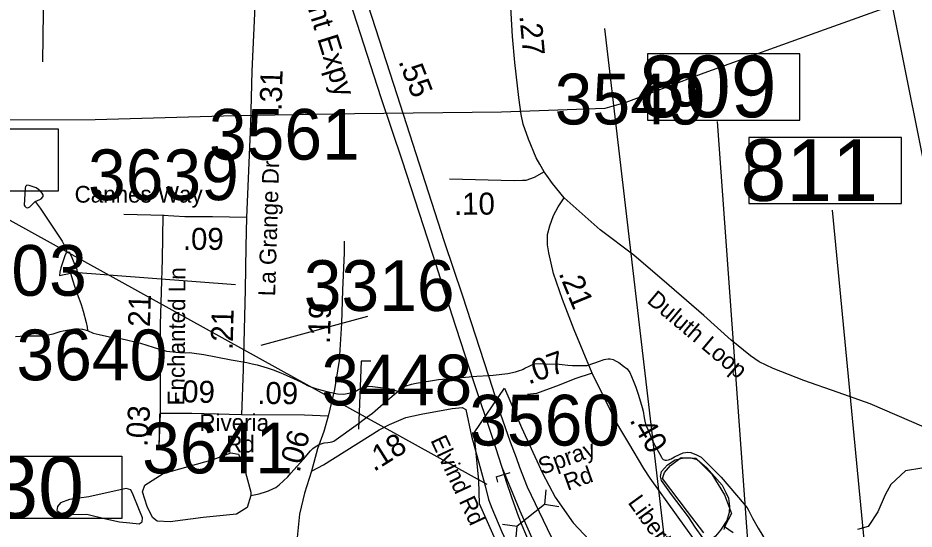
# Model space of a CAD drawing. Extents: x 1662474 to 1856135, y 779280 to 917889.
# Drawn here: x 1773260 to 1778351, y 821147 to 824049 of the extents above; entities that cross this region are included whole.
import ezdxf

# ---------------------------------------------------------------- set-up
doc = ezdxf.new("R2010")
doc.units = 0
for name, color, linetype in [('Cogo Default Point CELL', 7, 'Continuous'), ('Exist Boundary Political City Limit New', 7, 'Continuous'), ('Exist Hydrographic Creek Single Shore', 7, 'Continuous'), ('Exist Hydrographic Misc Water Feature', 7, 'Continuous'), ('Exist Hydrographic Pond Under 1500 Sq Ft', 7, 'Continuous'), ('Exist Road Non-System Type 51', 7, 'Continuous'), ('Exist Road Primary Interstate Ramp 1 Lane Attributed', 7, 'Continuous'), ('Exist Road Primary Interstate Structure Cantilever Sign Number Label', 7, 'Continuous'), ('Exist Road Primary Interstate Structure Standard Bridge Number Label', 7, 'Continuous'), ('Exist Road Primary US Divided Attributed', 7, 'Continuous'), ('Exist Road Primary US Label', 7, 'Continuous'), ('Exist Road Primary US Mileage Hundredths English Label', 7, 'Continuous'), ('Exist Road Primary US Structure Culvert CELL', 7, 'Continuous'), ('Exist Road Secondary Mileage Tenths English Label', 7, 'Continuous'), ('Exist Road Secondary Type 41 Attributed', 7, 'Continuous'), ('Exist Road Secondary Type 51 Attributed', 7, 'Continuous'), ('Exist Road Secondary Type 51 Label', 7, 'Continuous'), ('Exist Utilities Electrical Transmission Line', 7, 'Continuous'), ('Exist Vertical Profile Horizontal Axis Label Major', 7, 'Continuous'), ('Map Preparation Boundary City Limit Buffer Line', 7, 'Continuous'), ('Prop DGN Element Guardrail', 7, 'Continuous'), ('Prop Horizontal Alignment Curve and Spiral Data', 7, 'Continuous')]:
    doc.layers.add(name, color=color, linetype=linetype)

msp = doc.modelspace()

# ---------------------------------------------------------------- linework, layer by layer
at = {"layer": 'Cogo Default Point CELL'}
msp.add_line((1774496.6, 822534.2), (1773553.8, 822604.6), dxfattribs=at)
at = {"layer": 'Exist Boundary Political City Limit New'}
msp.add_lwpolyline([(1775994.9, 821035.6), (1775881.6, 821290.1), (1775877.8, 821421.9), (1775851.8, 821693.4), (1776023.6, 821947.4), (1776119.9, 821723.4), (1776239.4, 821464.4), (1776311.8, 821327.4), (1776413.9, 821182.9), (1776536, 821053.4)], dxfattribs=at)
at = {"layer": 'Exist Hydrographic Creek Single Shore'}
for points in [[(1777156.8, 821126.1), (1777062.8, 821247.3), (1776920.9, 821434.8), (1776932.9, 821468.3), (1776966.2, 821507.2), (1777026.9, 821552.6), (1777111.4, 821549.4), (1777202.1, 821459.4), (1777274.6, 821341), (1777314, 821235.2), (1777273.9, 821159.4)], [(1778581.1, 821523), (1778301.6, 821476.8), (1778218.8, 821400.9), (1778185.9, 821341), (1778144.6, 821245.8), (1778090.1, 821162.3), (1778030.2, 821143.9)], [(1777322.9, 821125), (1777273.9, 821159.4), (1777269.6, 821145.2)]]:
    msp.add_lwpolyline(points, dxfattribs=at)
at = {"layer": 'Exist Hydrographic Misc Water Feature'}
for points in [[(1773357.5, 823006), (1773387, 822967.8), (1773511.5, 822780.7), (1773527.3, 822750.5), (1773541, 822716.4)], [(1773558.2, 822600.3), (1773571.7, 822556.1), (1773591.2, 822495.9), (1773601.1, 822473.9), (1773618.7, 822421.7), (1773624.7, 822403.6), (1773630.4, 822383.6), (1773647.8, 822319.4), (1773653.8, 822293.4), (1773655.4, 822273.4)], [(1773247.2, 822240.7), (1773299.2, 822244.2), (1773321.2, 822244.1), (1773349.3, 822243.9), (1773359.1, 822243.8), (1773399.1, 822243.5), (1773423.1, 822247.2), (1773433.1, 822249.2), (1773461.2, 822254.9), (1773483.4, 822262.8), (1773499.4, 822268.6), (1773517.4, 822272.5), (1773581.6, 822283.9), (1773595.5, 822283.9), (1773605.6, 822283.7), (1773627.5, 822281.6), (1773655.4, 822273.4)], [(1773655.4, 822273.4), (1773687.4, 822259.1), (1773721.2, 822250.8), (1773781.1, 822238.3), (1773805.1, 822234.1), (1773845.3, 822229.8), (1773957, 822202.9), (1774064.7, 822168), (1774086.6, 822161.8), (1774104.7, 822157.7), (1774178.5, 822149), (1774210.5, 822146.8), (1774234.5, 822148.5), (1774274.7, 822144.2), (1774290.7, 822142.1), (1774316.5, 822137.9), (1774384.4, 822125.4), (1774472.3, 822108.6), (1774560.3, 822091.8), (1774590.2, 822085.7), (1774620.2, 822079.4), (1774676.2, 822062.9), (1774715.9, 822048.6), (1774747.9, 822036.4), (1774767.6, 822028.2), (1774867.5, 821983.4), (1774885.3, 821973.2), (1774909.3, 821961), (1774941.3, 821948.7), (1774959.1, 821942.6), (1775014.9, 821928.1), (1775075, 821915.6), (1775107, 821913.3), (1775120.9, 821915.2), (1775131, 821917.2), (1775157, 821923), (1775169.1, 821926.8), (1775175.1, 821928.9), (1775195.1, 821938.7), (1775207.2, 821944.6), (1775215.2, 821948.5), (1775221.2, 821952.4), (1775241.3, 821958.3), (1775275.3, 821956), (1775319.4, 821951.6), (1775355.3, 821947.3), (1775421.1, 821930.8)], [(1775421.1, 821930.8), (1775435.3, 821942.7), (1775445.3, 821950.6), (1775459.3, 821958.5), (1775495.5, 821970.1), (1775523.4, 821976), (1775649.7, 821996.9), (1775845.8, 822013.4), (1775867.9, 822015.1), (1775933.9, 822018.6), (1775960, 822020.4), (1776044.1, 822029.7), (1776086.3, 822039.3), (1776110.3, 822047.1), (1776122.2, 822051.1), (1776130.4, 822055), (1776140.4, 822060.9), (1776164.4, 822072.7), (1776182.7, 822080.6), (1776196.6, 822084.5), (1776230.7, 822086.1), (1776250.5, 822086), (1776334.6, 822083.3), (1776352.7, 822081.2), (1776384.7, 822077), (1776410.7, 822074.7), (1776494.6, 822076.1), (1776568.8, 822101.4), (1776578.8, 822105.3), (1776584.8, 822107.3), (1776590.9, 822109.2), (1776598.9, 822111.2), (1776613.1, 822113), (1776625, 822113), (1776641, 822108.9), (1776654.9, 822102.7), (1776672.8, 822092.6), (1776700.6, 822072.4), (1776720.5, 822056.2), (1776736.3, 822036), (1776756, 821989.8), (1776769.5, 821951.8), (1776785.3, 821907.6), (1776806.6, 821837.4), (1776812.6, 821817.3), (1776818.3, 821779.3), (1776822, 821759.3), (1776825.9, 821743.2), (1776829.8, 821731.2), (1776835.8, 821717.2), (1776861.2, 821656.9), (1776871, 821636.8), (1776916.6, 821554.4), (1776920.5, 821548.4), (1776926.4, 821542.4), (1776936.2, 821538.3), (1776944.2, 821538.2), (1776956.3, 821540.1), (1776970.3, 821545.9), (1776980.3, 821551.9), (1776990.6, 821557.8), (1776994.5, 821559.8), (1777038.6, 821579.5), (1777064.8, 821583.2), (1777082.9, 821581.1), (1777114.6, 821568.8), (1777126.5, 821562.7), (1777140.5, 821554.6), (1777152.4, 821544.5), (1777255.7, 821441.6), (1777386.3, 821288.5), (1777402.3, 821268.4), (1777410.1, 821254.3), (1777425.9, 821224.2), (1777433.7, 821208.1), (1777465.3, 821151.8), (1777512.6, 821075.4)], [(1774584.1, 821337.5), (1774630, 821347.1), (1774636.2, 821349.1), (1774666.3, 821358.8), (1774684.4, 821364.7), (1774712.5, 821376.5), (1774724.6, 821382.4), (1774734.6, 821390.3), (1774744.6, 821398.2), (1774793, 821443.8), (1774811.3, 821463.7), (1774881.8, 821543.1), (1774922.2, 821590.8), (1774936.4, 821604.6), (1774948.5, 821614.6), (1774968.6, 821624.4), (1774976.6, 821628.3), (1774988.7, 821632.3), (1775000.6, 821636.2), (1775020.6, 821638), (1775034.6, 821639.9), (1775042.8, 821641.9), (1775054.7, 821645.7), (1775195.6, 821746.6), (1775219.8, 821764.4), (1775256, 821792.1), (1775274.1, 821805.9), (1775350.6, 821871.4), (1775421.1, 821930.8)]]:
    msp.add_lwpolyline(points, dxfattribs=at)
at = {"layer": 'Exist Hydrographic Pond Under 1500 Sq Ft'}
for points in [[(1773357.5, 823006), (1773385.6, 823017.8), (1773391.5, 823021.7), (1773403.6, 823035.6), (1773403.6, 823043.6), (1773397.9, 823053.7), (1773389.9, 823063.7), (1773378, 823073.8), (1773364, 823083.9), (1773342.1, 823092.1), (1773324.3, 823098.3), (1773310.1, 823098.4), (1773304, 823092.4), (1773302.1, 823082.4), (1773295.3, 822986.5), (1773299.2, 822980.4), (1773307.2, 822972.4), (1773317.1, 822970.3), (1773327.1, 822976.2), (1773357.5, 823006)], [(1773541, 822716.4), (1773533, 822710.5), (1773526.8, 822698.6), (1773504.3, 822630.7), (1773498.1, 822604.7), (1773496.1, 822586.7), (1773558.2, 822600.3)], [(1773558.2, 822600.3), (1773598.2, 822608), (1773596.4, 822618), (1773580.6, 822658), (1773568.9, 822686.2), (1773559, 822708.3), (1773555.1, 822714.3), (1773549, 822718.3), (1773541, 822716.4)], [(1773995, 821275.6), (1773968.3, 821359), (1773981.7, 821395.7), (1774085.1, 821462.4), (1774368.9, 821542.5), (1774469, 821579.2), (1774512.4, 821572.5), (1774545.8, 821495.8), (1774582.5, 821355.7), (1774584.1, 821337.5)], [(1777069.9, 821215.8), (1776972.1, 821342.9), (1776916.6, 821422.8), (1776910.1, 821445.7), (1776916.6, 821473.4), (1776950.9, 821510.9), (1776993.3, 821540.2), (1777042.2, 821551.6), (1777083, 821551.6), (1777118.9, 821541.9), (1777174.3, 821494.6), (1777260.8, 821396.7), (1777282, 821354.4), (1777296.7, 821321.7), (1777301.6, 821277.7), (1777299.9, 821241.9), (1777286.9, 821196.2), (1777251, 821140.8), (1777223.3, 821106.5), (1777198.8, 821087), (1777179.2, 821080.4), (1777151.5, 821096.7), (1777107.5, 821158.7), (1777069.9, 821215.8)], [(1773946.5, 821262.3), (1773914.6, 821340.9), (1773901.5, 821369), (1773875.3, 821376.5), (1773663.6, 821329.7), (1773553, 821314.7), (1773502.5, 821296), (1773485.6, 821275.4), (1773481.9, 821252.9), (1773515.6, 821230.4), (1773652.3, 821232.3), (1773759.1, 821206.1), (1773837.8, 821187.4), (1773895.9, 821181.7), (1773948.4, 821176.1), (1773965.2, 821187.4), (1773967.1, 821211.7), (1773946.5, 821262.3)], [(1774584.1, 821337.5), (1774562.5, 821268.9), (1774502.4, 821232.2), (1774312.1, 821212.2), (1774125.2, 821188.8), (1774051.8, 821192.2), (1774025.1, 821212.2), (1773995, 821275.6)]]:
    msp.add_lwpolyline(points, dxfattribs=at)
at = {"layer": 'Exist Road Non-System Type 51'}
for p, q in [((1773862.6, 822934.4), (1774090.6, 822928.1)), ((1774064.1, 821800.6), (1774061.5, 821599.9))]:
    msp.add_line(p, q, dxfattribs=at)
msp.add_lwpolyline([(1773411.9, 824341.5), (1773411.6, 824231.5), (1773404.4, 824081.7), (1773399.6, 823799)], dxfattribs=at)
at = {"layer": 'Exist Road Primary Interstate Ramp 1 Lane Attributed'}
msp.add_lwpolyline([(1776008.6, 821497.7), (1776031.1, 821423.2), (1776065.8, 821322.1), (1776101.1, 821222.4), (1776123, 821168.4), (1776206.9, 820972.9), (1776303.2, 820774.5)], dxfattribs=at)
at = {"layer": 'Exist Road Primary Interstate Structure Cantilever Sign Number Label'}
msp.add_line((1775925.4, 821400.3), (1773035.7, 822998.5), dxfattribs=at)
for points in [[(1772220.7, 823419.9), (1773488.7, 823419.9), (1773488.7, 823064.9), (1772220.7, 823064.9)], [(1772581.8, 821561.5), (1773849.7, 821561.5), (1773849.7, 821206.5), (1772581.8, 821206.5)]]:
    msp.add_lwpolyline(points, close=True, dxfattribs=at)
at = {"layer": 'Exist Road Primary Interstate Structure Standard Bridge Number Label'}
for p, q in [((1777061.3, 820001.8), (1776593.6, 823988.9)), ((1777521.8, 819482.3), (1777234.6, 823461)), ((1778192.3, 819773.6), (1777888.2, 822958.2))]:
    msp.add_line(p, q, dxfattribs=at)
for points in [[(1777702.6, 823844.6), (1776836.1, 823844.6), (1776836.1, 823469), (1777702.6, 823469)], [(1778278.4, 823369.9), (1777411.9, 823369.9), (1777411.9, 822994.3), (1778278.4, 822994.3)]]:
    msp.add_lwpolyline(points, close=True, dxfattribs=at)
at = {"layer": 'Exist Road Primary US Divided Attributed'}
for points in [[(1774991.1, 824612), (1775050.2, 824425.9), (1775165.1, 824083.8), (1775322.2, 823597.3), (1775442.4, 823237.2), (1775634.8, 822648.6), (1775724.6, 822362.3), (1775847, 821991.2), (1775956.6, 821662.2), (1776008.6, 821497.7)], [(1776313.4, 821053.2), (1776155.1, 821384.8), (1776110.8, 821496.9), (1776091.6, 821551.5), (1776057.7, 821640), (1776002.3, 821803.1), (1775958.4, 821944.7), (1775788, 822470), (1775683.6, 822777), (1775414.4, 823612), (1775252.6, 824115.9), (1775140.6, 824450), (1775087.4, 824616.3)], [(1776008.6, 821497.7), (1776112, 821250.1), (1776222.9, 820999.2), (1776339.7, 820768.6), (1776495.8, 820492.9), (1776634.1, 820306.5), (1776721.5, 820172.8), (1776808.9, 820059.7), (1776998.3, 819820.1)]]:
    msp.add_lwpolyline(points, dxfattribs=at)
at = {"layer": 'Exist Road Primary US Structure Culvert CELL'}
for p, q in [((1776258.7, 821369.1), (1776251.3, 821286.1)), ((1776251.3, 821286.1), (1776095.7, 821163.1)), ((1776333.8, 821274.2), (1776251.3, 821286.1)), ((1776013.3, 821175), (1776095.7, 821163.1)), ((1776088.3, 821080.1), (1776095.7, 821163.1))]:
    msp.add_line(p, q, dxfattribs=at)
at = {"layer": 'Exist Road Secondary Type 41 Attributed'}
msp.add_lwpolyline([(1776521.3, 822031.8), (1776423.2, 822000.1), (1776334.7, 821963.2), (1776205.8, 821916.7), (1776155.8, 821910.8)], dxfattribs=at)
at = {"layer": 'Exist Road Secondary Type 51 Attributed'}
msp.add_line((1774067.8, 821803.2), (1774060.5, 821614.9), dxfattribs=at)
for points in [[(1774630.3, 824606.9), (1774617.3, 824436.3), (1774604.4, 824074.3), (1774589.8, 823746.7), (1774581.2, 823446.9), (1774558.1, 822915)], [(1776249.1, 823174.5), (1776224.8, 823218.1), (1776203.4, 823253.5), (1776159.8, 823360.4), (1776130.6, 823445.5), (1776118.9, 823500.6), (1776104.9, 823596.5), (1776083.7, 823796.3), (1776070.4, 823942.6), (1776057.7, 824142.4), (1776017.1, 824578.4)], [(1776249.1, 823174.5), (1776192.3, 823143.6), (1776146.3, 823125.9), (1776126.4, 823125.1), (1776078.6, 823123.9), (1775712.1, 823133)], [(1776363.1, 823027), (1776296.3, 823108.9), (1776273.5, 823141.3), (1776249.1, 823174.5)], [(1776521.3, 822031.8), (1776419.5, 822277.5), (1776354.2, 822450.8), (1776302.2, 822597.2), (1776275.3, 822714.9), (1776269.4, 822761.4), (1776269.4, 822819.7), (1776281.2, 822869.1), (1776301.9, 822927.4), (1776328.4, 822976.8), (1776363.1, 823027)], [(1778408.9, 821725.8), (1778101, 821858.1), (1777919.2, 821922.5), (1777723.7, 821991.1), (1777550, 822058.2), (1777470.4, 822096.9), (1777421.5, 822129.9), (1777312, 822219.1), (1777155.8, 822358.6), (1776958.8, 822529.2), (1776759.4, 822702.8), (1776567.7, 822845.8), (1776363.1, 823027)], [(1774083.9, 822926.7), (1774079.5, 822678.6), (1774067.8, 822308), (1774067.8, 822071.6), (1774067.8, 821803.2)], [(1774558.1, 822915), (1774365.5, 822919.4), (1774209.3, 822919.4), (1774083.9, 822926.7)], [(1774558.1, 822915), (1774555.5, 822750.9), (1774551.5, 822505.1), (1774539.8, 822052.7), (1774529.6, 821795.9)], [(1775114.1, 822781.7), (1775114.1, 822715.5), (1775104.2, 822503.7), (1775098.7, 822315.3), (1775085.6, 822103.7), (1775059.3, 821940.3), (1775023.5, 821788.6)], [(1777767.3, 820313.5), (1777364.6, 820765.8), (1777234.9, 820919.2), (1777151.2, 821019.4), (1776850.8, 821436.6), (1776814.9, 821491.7), (1776730, 821635.1), (1776662.7, 821749.2), (1776521.3, 822031.8)], [(1774927.2, 821476.3), (1774995.8, 821511.3), (1775313.2, 821711.2), (1775370.1, 821740.4), (1775463.5, 821779.8), (1775551, 821800.2), (1775727.6, 821832.3), (1775783, 821836.7), (1775804.9, 821825)], [(1774529.6, 821795.9), (1774248.7, 821803.2), (1774067.8, 821803.2)], [(1775023.5, 821788.6), (1774887.8, 821792.9), (1774529.6, 821795.9)], [(1775023.5, 821788.6), (1774998.7, 821701), (1774962.3, 821603.3), (1774927.2, 821476.3)], [(1775804.9, 821825), (1775836, 821674.8), (1775913.5, 821392), (1775933.3, 821314.4), (1775952.3, 821266.2), (1776009.2, 821130.5), (1776095.6, 820942.5), (1776223.5, 820686.7), (1776305, 820545.1), (1776326.1, 820330.6)], [(1774927.2, 821476.3), (1774887.8, 821350.8), (1774860.1, 821231.2), (1774844.1, 821080.9), (1774851.3, 820902.1), (1774831.2, 820457.3), (1774821.2, 820377.1), (1774807.8, 820340.3), (1774767.6, 820296.8), (1774720.8, 820266.7), (1774653.9, 820250), (1774580.3, 820243.3), (1774316.3, 820245.2), (1774106.3, 820232.9), (1773939.5, 820251.4), (1773772.7, 820263.7), (1773587.4, 820269.9), (1773039.3, 820251.7)]]:
    msp.add_lwpolyline(points, dxfattribs=at)
at = {"layer": 'Exist Road Secondary Type 51 Label'}
for points in [[(1775245.5, 822354), (1774640.4, 822189.8)], [(1775245.5, 822354), (1774640.4, 822189.8)], [(1775264.8, 822100), (1775210.4, 822100), (1775194.2, 821713.7)], [(1775264.8, 822100), (1775210.4, 822100), (1775194.2, 821713.7)]]:
    msp.add_lwpolyline(points, dxfattribs=at)
at = {"layer": 'Exist Utilities Electrical Transmission Line'}
msp.add_lwpolyline([(1778616.1, 824226.9), (1778259.3, 824130.1), (1777840.4, 823981.4), (1777157, 823735.4), (1776714.1, 823568.2), (1776593.9, 823534.8), (1776008, 823514.3), (1775172.1, 823503.4), (1774494.2, 823493.6), (1773698.4, 823470.5), (1772902.4, 823467.3), (1772022.8, 823486.6), (1771247.2, 823515.2), (1770563.3, 823555.4), (1770135.7, 823575.9), (1769436, 823594.1), (1768966.2, 823621.1)], dxfattribs=at)
at = {"layer": 'Exist Vertical Profile Horizontal Axis Label Major'}
msp.add_line((1778717.8, 821663.6), (1777963.7, 825446.9), dxfattribs=at)
at = {"layer": 'Map Preparation Boundary City Limit Buffer Line'}
msp.add_lwpolyline([(1775994.9, 821035.6), (1775881.6, 821290.1), (1775877.8, 821421.9), (1775851.8, 821693.4), (1776023.6, 821947.4), (1776119.9, 821723.4), (1776239.4, 821464.4), (1776311.8, 821327.4), (1776413.9, 821182.9), (1776536, 821053.4)], dxfattribs=at)
at = {"layer": 'Prop Horizontal Alignment Curve and Spiral Data'}
for q in [(1776057, 821468.2), (1775985.4, 821413.6)]:
    msp.add_line((1775976.3, 821444), q, dxfattribs=at)

# ---------------------------------------------------------------- texts
at = {"layer": 'Cogo Default Point CELL'}
for s, p in [('3549', (1776309.2, 823443.9)), ('3561', (1774345.3, 823244.1)), ('3639', (1773658.6, 823014.2)), ('3503', (1772795.1, 822471.4)), ('3316', (1774884, 822385.2)), ('3640', (1773252, 821991.7)), ('3448', (1774984.1, 821849.3)), ('3560', (1775824.2, 821621.3)), ('3641', (1773966.3, 821463.2))]:
    msp.add_text(s, height=288, dxfattribs=at).set_placement(p)
at = {"layer": 'Exist Road Primary Interstate Structure Cantilever Sign Number Label'}
msp.add_text('L930', height=350, dxfattribs=at).set_placement((1772594.3, 821208.6))
at = {"layer": 'Exist Road Primary Interstate Structure Standard Bridge Number Label'}
for s, p in [('809', (1776788.7, 823484.6)), ('811', (1777364.6, 823009.8))]:
    msp.add_text(s, height=350, dxfattribs=at).set_placement(p)
at = {"layer": 'Exist Road Primary US Label'}
msp.add_text('J M Hunt Expy', height=120, rotation=287.2714, dxfattribs=at).set_placement((1774755.5, 824587.9))
at = {"layer": 'Exist Road Primary US Mileage Hundredths English Label'}
msp.add_text('.55', height=125, rotation=291.4062, dxfattribs=at).set_placement((1775420, 823802))
at = {"layer": 'Exist Road Secondary Mileage Tenths English Label'}
for s, rotation, p in [('.27', 275.2241, (1776109, 824061)), ('.31', 88.3383, (1774757.6, 823520.4)), ('.10', 0.5619, (1775737.8, 822930.2)), ('.21', 292.3321, (1776329.9, 822599.2)), ('.21', 88.0471, (1774008.4, 822246.5)), ('.03', 85.9633, (1773995.9, 821612.7)), ('.40', 300.5414, (1776731.7, 821765.5))]:
    msp.add_text(s, height=125, rotation=rotation, dxfattribs=at).set_placement(p)
at = {"layer": 'Exist Road Secondary Type 51 Label'}
for s, rotation, p in [('La Grange Dr', 88.2152, (1774721.1, 822467.8)), ('Enchanted Ln', 89.5268, (1774206.1, 821848.7)), ('Duluth Loop', 319.9405, (1776827.8, 822436.7)), ('Elvind Rd', 295.1196, (1775602, 821651.4)), ('Spray', 19.5842, (1776236.7, 821454.3)), (' Rd', 19.5842, (1776348.9, 821352.2)), ('Liberty Rd', 305.7486, (1776721.6, 821297.7))]:
    msp.add_text(s, height=95, rotation=rotation, dxfattribs=at).set_placement(p)
for s, p in [('Cannes Way', (1773582.3, 823000.1)), ('Riveria', (1774291.5, 821704.1)), (' Rd', (1774408.4, 821582.2))]:
    msp.add_text(s, height=95, dxfattribs=at).set_placement(p)
at = {"layer": 'Prop DGN Element Guardrail'}
msp.add_text('.09', height=125, dxfattribs=at).set_placement((1774197.2, 822731.9))
for s, rotation, p in [('.19', 88.3357, (1775032.7, 822197.2)), ('.21', 88.5296, (1774480.1, 822162.4)), ('.07', 19.8519, (1776161.2, 821967)), ('.09', 358.5121, (1774145.5, 821868.4)), ('.09', 359.5332, (1774619.4, 821857.6)), ('.06', 74.5778, (1774859, 821464)), ('.18', 32.2062, (1775282.6, 821470.4))]:
    msp.add_text(s, height=125, rotation=rotation, dxfattribs=at).set_placement(p)

doc.saveas('drawing.dxf')
